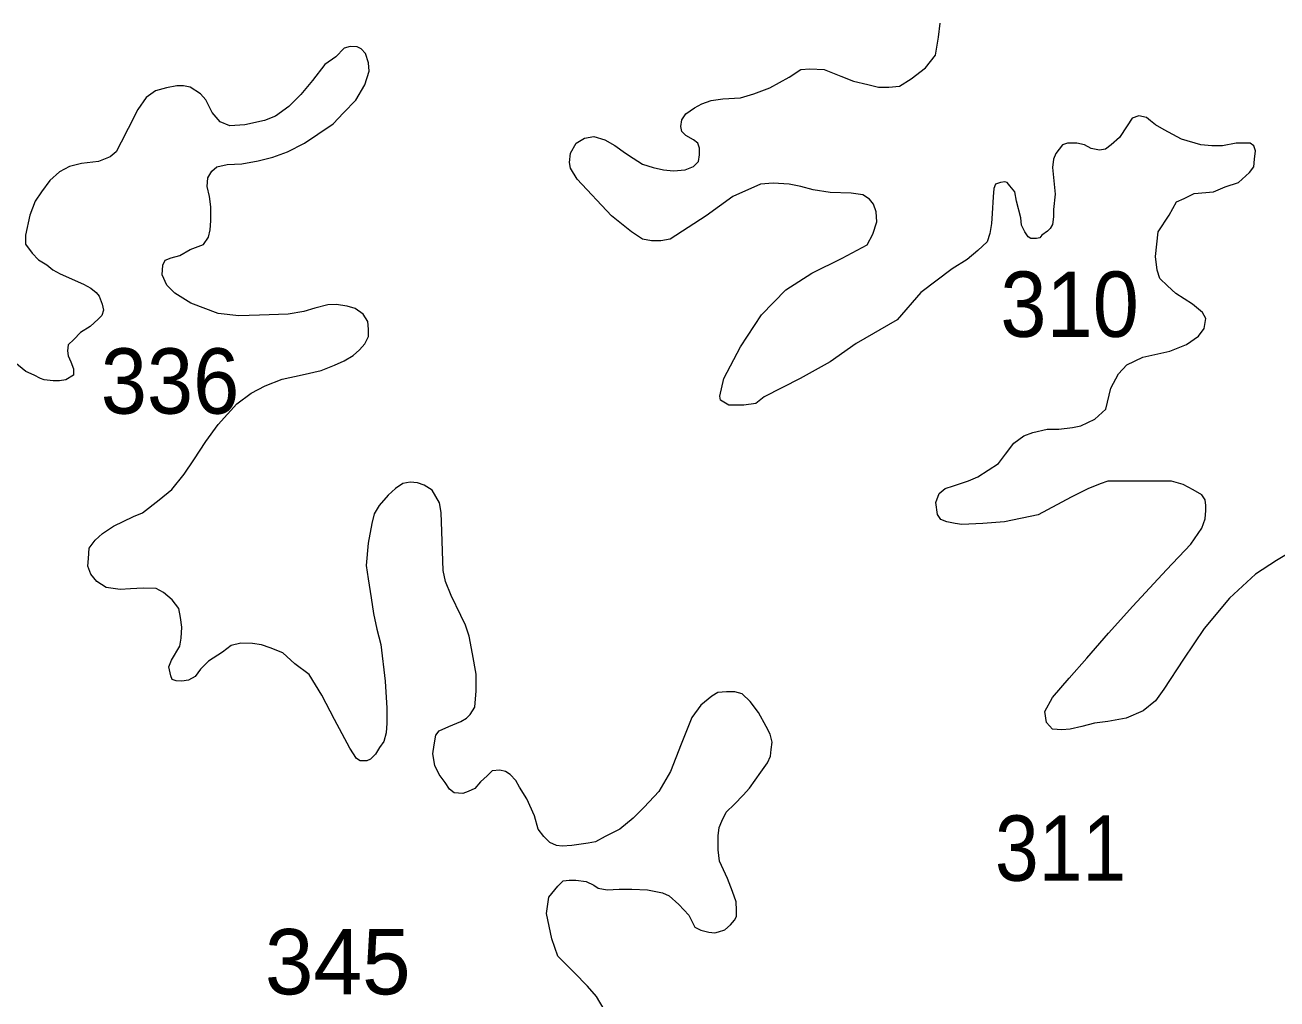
# Model space of a CAD drawing. Extents: x 445.4 to 500, y 8728.7 to 8784.
# Drawn here: x 482.834 to 485.899, y 8742.638 to 8745.023 of the extents above; entities that cross this region are included whole.
import ezdxf

# ---------------------------------------------------------------- set-up
doc = ezdxf.new("R2010")
doc.units = 0
doc.header["$LTSCALE"] = 0.064
doc.layers.add('2', color=7, linetype='Continuous', lineweight=13)
doc.layers.add('21', color=7, linetype='Continuous')

msp = doc.modelspace()

# ---------------------------------------------------------------- linework, layer by layer
at = {"layer": '2'}
for points in [[(484.8622, 8744.8856), (484.8971, 8744.8774), (484.9237, 8744.8713), (484.9483, 8744.8713), (484.975, 8744.8733), (485.0037, 8744.8917), (485.0386, 8744.9184), (485.0632, 8744.9491), (485.0702, 8744.9932), (485.0743, 8745.028)], [(483.2127, 8744.459), (483.238, 8744.4738), (483.2708, 8744.4857), (483.2827, 8744.5036), (483.2872, 8744.5214), (483.2887, 8744.5438), (483.2887, 8744.578), (483.2857, 8744.6033), (483.2797, 8744.628), (483.2812, 8744.6489), (483.2916, 8744.6652), (483.3036, 8744.6757), (483.3289, 8744.6816), (483.3647, 8744.6831), (483.4049, 8744.6905), (483.4407, 8744.6995), (483.4765, 8744.7128), (483.5182, 8744.7337), (483.551, 8744.756), (483.5883, 8744.7813), (483.6136, 8744.8081), (483.6434, 8744.8393), (483.6658, 8744.8765), (483.6764, 8744.91), (483.6749, 8744.9308), (483.6674, 8744.9532), (483.657, 8744.9651), (483.6466, 8744.9695), (483.6302, 8744.971), (483.6153, 8744.9665), (483.5944, 8744.9457), (483.5676, 8744.9264), (483.5377, 8744.8877), (483.5094, 8744.8535), (483.4796, 8744.8237), (483.4468, 8744.7999), (483.42, 8744.7895), (483.3723, 8744.7791), (483.335, 8744.7761), (483.3112, 8744.7865), (483.2918, 8744.8088), (483.2769, 8744.8401), (483.2635, 8744.855), (483.2382, 8744.8713), (483.2218, 8744.8743), (483.2054, 8744.8743), (483.18, 8744.8698), (483.1532, 8744.8624), (483.1308, 8744.846), (483.11, 8744.8163), (483.0861, 8744.7702), (483.0692, 8744.7365), (483.0573, 8744.7127), (483.0424, 8744.7008), (483.014, 8744.6889), (482.9723, 8744.6844), (482.9425, 8744.677), (482.9186, 8744.6636), (482.8948, 8744.6428), (482.8739, 8744.6145), (482.859, 8744.5922), (482.8456, 8744.558), (482.8352, 8744.5089), (482.8352, 8744.4866), (482.8516, 8744.4643), (482.8665, 8744.4479), (482.8873, 8744.436), (482.9022, 8744.4241), (482.9201, 8744.4137), (482.9769, 8744.3889), (482.9948, 8744.3785), (483.0082, 8744.3681), (483.0157, 8744.3591), (483.0231, 8744.3398), (483.0261, 8744.3249), (483.0216, 8744.3115), (483.0127, 8744.3026), (482.9933, 8744.2848), (482.9695, 8744.2699), (482.9531, 8744.2535), (482.9396, 8744.2401), (482.9382, 8744.2253), (482.9396, 8744.2134), (482.9456, 8744.1985), (482.9527, 8744.1811), (482.9527, 8744.1656), (482.934, 8744.1547), (482.9184, 8744.1516), (482.9028, 8744.1516), (482.881, 8744.1547), (482.8717, 8744.1578), (482.8561, 8744.1656), (482.8358, 8744.1749), (482.8093, 8744.1967)], [(485.29, 8744.5042), (485.2818, 8744.5165), (485.2736, 8744.5329), (485.2716, 8744.5513), (485.2613, 8744.5923), (485.2572, 8744.6148), (485.2449, 8744.6291), (485.2387, 8744.6373), (485.2326, 8744.6394), (485.2223, 8744.6373), (485.21, 8744.6332), (485.2059, 8744.623), (485.2039, 8744.6025), (485.2018, 8744.5616), (485.1998, 8744.537), (485.1957, 8744.5124), (485.1895, 8744.492), (485.1669, 8744.4715), (485.1403, 8744.449), (485.1034, 8744.4264), (485.0268, 8744.3686), (484.9693, 8744.301), (484.8688, 8744.2437), (484.8053, 8744.1987), (484.7314, 8744.1577), (484.6432, 8744.1127), (484.6227, 8744.0963), (484.594, 8744.0922), (484.5694, 8744.0922), (484.5571, 8744.0922), (484.5366, 8744.1045), (484.5345, 8744.1147), (484.5448, 8744.1577), (484.5858, 8744.2355), (484.6371, 8744.3133), (484.6965, 8744.3747), (484.7601, 8744.4157), (484.834, 8744.4525), (484.8955, 8744.4853), (484.9094, 8744.5109), (484.9196, 8744.5416), (484.9176, 8744.5662), (484.9114, 8744.5846), (484.9012, 8744.5969), (484.8848, 8744.6071), (484.856, 8744.6112), (484.8048, 8744.6133), (484.7637, 8744.6194), (484.733, 8744.6276), (484.7043, 8744.6338), (484.6653, 8744.6358), (484.6345, 8744.6338), (484.5668, 8744.6031), (484.5012, 8744.556), (484.413, 8744.4986), (484.3904, 8744.4945), (484.3679, 8744.4945), (484.3453, 8744.4986), (484.3186, 8744.5171), (484.2694, 8744.556), (484.1853, 8744.6461), (484.1689, 8744.6727), (484.1669, 8744.687), (484.1689, 8744.7095), (484.1833, 8744.7341), (484.2038, 8744.7464), (484.2263, 8744.7505), (484.253, 8744.7423), (484.2776, 8744.7279), (484.3043, 8744.7095), (484.3227, 8744.6972), (484.3453, 8744.6829), (484.372, 8744.6747), (484.3966, 8744.6686), (484.4212, 8744.6665), (484.4499, 8744.6686), (484.4704, 8744.6768), (484.4827, 8744.689), (484.4848, 8744.7054), (484.4848, 8744.7218), (484.4807, 8744.7341), (484.4704, 8744.7423), (484.452, 8744.7525), (484.4417, 8744.7628), (484.4397, 8744.775), (484.4417, 8744.7914), (484.452, 8744.8058), (484.4725, 8744.8201), (484.4909, 8744.8303), (484.5135, 8744.8385), (484.5422, 8744.8426), (484.5853, 8744.8447), (484.6181, 8744.8549), (484.6571, 8744.8692), (484.7043, 8744.8958), (484.733, 8744.9143), (484.7555, 8744.9163), (484.7904, 8744.9143), (484.8109, 8744.9061), (484.8314, 8744.8979), (484.8622, 8744.8856)], [(485.6694, 8743.8976), (485.6407, 8743.9058), (485.5833, 8743.9058), (485.5238, 8743.9058), (485.5033, 8743.9058), (485.4848, 8743.9058), (485.4663, 8743.8996), (485.4356, 8743.8873), (485.3946, 8743.8669), (485.3146, 8743.8239), (485.2318, 8743.8065), (485.1785, 8743.8024), (485.1272, 8743.8003), (485.1108, 8743.8024), (485.0903, 8743.8065), (485.0759, 8743.8126), (485.0677, 8743.8249), (485.0636, 8743.8536), (485.0718, 8743.8761), (485.0862, 8743.8884), (485.1067, 8743.8945), (485.1436, 8743.9068), (485.1662, 8743.917), (485.2175, 8743.9498), (485.2339, 8743.9723), (485.2544, 8743.9989), (485.279, 8744.0174), (485.3015, 8744.0256), (485.3364, 8744.0338), (485.3651, 8744.0338), (485.398, 8744.0378), (485.4185, 8744.0419), (485.4533, 8744.0583), (485.48, 8744.0829), (485.4923, 8744.1341), (485.5108, 8744.1689), (485.5313, 8744.1914), (485.5702, 8744.2098), (485.6366, 8744.2247), (485.6777, 8744.2411), (485.7064, 8744.2616), (485.7207, 8744.28), (485.7248, 8744.3046), (485.7166, 8744.3189), (485.692, 8744.3394), (485.651, 8744.366), (485.6305, 8744.3844), (485.612, 8744.4029), (485.6059, 8744.4233), (485.6018, 8744.4561), (485.6079, 8744.5165), (485.6346, 8744.5575), (485.6531, 8744.5902), (485.6715, 8744.5984), (485.6961, 8744.6107), (485.7433, 8744.6148), (485.772, 8744.6271), (485.8048, 8744.6373), (485.8315, 8744.6619), (485.8418, 8744.6762), (485.8438, 8744.6947), (485.8459, 8744.7151), (485.8418, 8744.7274), (485.8336, 8744.7336), (485.8233, 8744.7336), (485.7987, 8744.7336), (485.7659, 8744.7274), (485.7392, 8744.7274), (485.7125, 8744.7295), (485.6654, 8744.7438), (485.6223, 8744.7663), (485.6018, 8744.7786), (485.5895, 8744.7888), (485.5792, 8744.797), (485.5608, 8744.8011), (485.5444, 8744.795), (485.532, 8744.7765), (485.5136, 8744.7479), (485.4931, 8744.7295), (485.4787, 8744.7192), (485.4644, 8744.7172), (485.4439, 8744.7213), (485.4274, 8744.7295), (485.409, 8744.7336), (485.3864, 8744.7336), (485.3741, 8744.7295), (485.3659, 8744.7192), (485.3577, 8744.709), (485.3516, 8744.6947), (485.3495, 8744.6742), (485.3557, 8744.6087), (485.3516, 8744.5718), (485.3516, 8744.5534), (485.3495, 8744.535), (485.3433, 8744.5247), (485.3372, 8744.5186), (485.3228, 8744.5083), (485.3187, 8744.5022), (485.3105, 8744.5001), (485.2962, 8744.5001), (485.29, 8744.5042)], [(483.6739, 8743.7547), (483.6694, 8743.6996), (483.6739, 8743.6669), (483.6814, 8743.6208), (483.6873, 8743.5821), (483.6948, 8743.5434), (483.7052, 8743.5063), (483.7154, 8743.4161), (483.7199, 8743.3506), (483.7199, 8743.3134), (483.7184, 8743.2896), (483.7124, 8743.2688), (483.702, 8743.2539), (483.6916, 8743.2375), (483.6796, 8743.2256), (483.6707, 8743.2212), (483.6543, 8743.2212), (483.6454, 8743.2271), (483.629, 8743.2524), (483.5917, 8743.3223), (483.5604, 8743.3818), (483.5291, 8743.4324), (483.4948, 8743.4592), (483.465, 8743.486), (483.4337, 8743.4979), (483.4128, 8743.5053), (483.3905, 8743.5083), (483.3622, 8743.5098), (483.3383, 8743.5038), (483.3174, 8743.4875), (483.2832, 8743.4651), (483.2638, 8743.4458), (483.2504, 8743.428), (483.234, 8743.419), (483.2176, 8743.4161), (483.2042, 8743.4175), (483.1937, 8743.4205), (483.1907, 8743.4294), (483.1863, 8743.4518), (483.1922, 8743.4681), (483.2131, 8743.5023), (483.2161, 8743.5217), (483.2176, 8743.5485), (483.2146, 8743.5723), (483.2101, 8743.5946), (483.1937, 8743.6154), (483.1729, 8743.6333), (483.155, 8743.6437), (483.1232, 8743.6442), (483.0919, 8743.6427), (483.0666, 8743.6412), (483.0323, 8743.6457), (483.01, 8743.6606), (482.9951, 8743.6784), (482.9876, 8743.6978), (482.9891, 8743.7171), (482.9906, 8743.7424), (483.0055, 8743.7617), (483.0234, 8743.7781), (483.0502, 8743.796), (483.0994, 8743.8198), (483.1218, 8743.8287), (483.162, 8743.8607), (483.1933, 8743.886), (483.2231, 8743.9231), (483.2469, 8743.9588), (483.2768, 8744.0035), (483.3066, 8744.0451), (483.3528, 8744.0952), (483.3871, 8744.1219), (483.4214, 8744.1398), (483.4631, 8744.1562), (483.5123, 8744.1666), (483.5585, 8744.177), (483.5913, 8744.1904), (483.6152, 8744.2008), (483.6375, 8744.2142), (483.6524, 8744.2276), (483.6658, 8744.2424), (483.6748, 8744.2603), (483.6748, 8744.2782), (483.6733, 8744.2975), (483.6614, 8744.3153), (483.642, 8744.3287), (483.6226, 8744.3347), (483.5958, 8744.3391), (483.5749, 8744.3377), (483.5436, 8744.3302), (483.5168, 8744.3213), (483.478, 8744.3153), (483.408, 8744.3124), (483.3573, 8744.3109), (483.3066, 8744.3168), (483.2395, 8744.3421), (483.2007, 8744.3667), (483.1814, 8744.3861), (483.1694, 8744.4114), (483.1709, 8744.4352), (483.1769, 8744.4471), (483.1918, 8744.453), (483.2127, 8744.459)], [(484.508, 8742.8017), (484.5227, 8742.8002), (484.5319, 8742.8025), (484.5474, 8742.8071), (484.5613, 8742.8194), (484.5705, 8742.831), (484.5759, 8742.8402), (484.5759, 8742.8557), (484.5752, 8742.8757), (484.5659, 8742.9011), (484.5536, 8742.9327), (484.5342, 8742.9751), (484.5305, 8743.0034), (484.5305, 8743.0374), (484.5335, 8743.0582), (484.5397, 8743.0736), (484.5505, 8743.0952), (484.5706, 8743.1152), (484.5922, 8743.1368), (484.6077, 8743.1545), (484.6356, 8743.1935), (484.6518, 8743.2167), (484.6588, 8743.2328), (484.6603, 8743.249), (484.6626, 8743.2668), (484.658, 8743.2868), (484.6487, 8743.3053), (484.6299, 8743.3395), (484.6091, 8743.3663), (484.5897, 8743.3856), (484.5718, 8743.3901), (484.5509, 8743.3901), (484.5301, 8743.3886), (484.5152, 8743.3797), (484.4883, 8743.3573), (484.466, 8743.3276), (484.4406, 8743.2621), (484.4138, 8743.1952), (484.3855, 8743.1461), (484.3497, 8743.1074), (484.3229, 8743.0806), (484.2901, 8743.0539), (484.2543, 8743.036), (484.2305, 8743.0226), (484.2126, 8743.0196), (484.1723, 8743.0137), (484.1485, 8743.0122), (484.1351, 8743.0137), (484.1187, 8743.0211), (484.1038, 8743.036), (484.0904, 8743.0539), (484.0814, 8743.0866), (484.062, 8743.1282), (484.0441, 8743.1565), (484.0352, 8743.1729), (484.0218, 8743.1877), (484.0099, 8743.1952), (483.9964, 8743.1982), (483.9771, 8743.1967), (483.9651, 8743.1848), (483.9488, 8743.1699), (483.9353, 8743.1535), (483.9189, 8743.1461), (483.9055, 8743.1416), (483.8847, 8743.1431), (483.8727, 8743.152), (483.8623, 8743.1684), (483.8474, 8743.1877), (483.837, 8743.2101), (483.8325, 8743.2383), (483.8355, 8743.2606), (483.8399, 8743.2844), (483.8474, 8743.2949), (483.8712, 8743.3053), (483.9011, 8743.3172), (483.9145, 8743.3261), (483.9234, 8743.335), (483.9353, 8743.3529), (483.9383, 8743.393), (483.9383, 8743.4332), (483.929, 8743.4832), (483.9215, 8743.5263), (483.9126, 8743.5531), (483.9007, 8743.5769), (483.8768, 8743.626), (483.8634, 8743.6602), (483.8575, 8743.687), (483.8543, 8743.783), (483.8528, 8743.8291), (483.8483, 8743.8529), (483.8304, 8743.8841), (483.811, 8743.896), (483.7946, 8743.902), (483.7768, 8743.9035), (483.7589, 8743.9005), (483.741, 8743.8886), (483.7231, 8743.8722), (483.7007, 8743.8469), (483.6888, 8743.8261), (483.6829, 8743.8023), (483.6739, 8743.7547)], [(485.9549, 8743.7464), (485.8974, 8743.7116), (485.8462, 8743.6788), (485.7826, 8743.6195), (485.721, 8743.5457), (485.6698, 8743.47), (485.6221, 8743.3971), (485.6016, 8743.3685), (485.5709, 8743.3439), (485.5298, 8743.3255), (485.4847, 8743.3173), (485.4519, 8743.3132), (485.4211, 8743.305), (485.3924, 8743.2989), (485.3719, 8743.2968), (485.3493, 8743.2989), (485.335, 8743.3152), (485.3309, 8743.3418), (485.3493, 8743.3767), (485.3904, 8743.4237), (485.4334, 8743.4729), (485.4868, 8743.5343), (485.5463, 8743.5998), (485.6284, 8743.6887), (485.6879, 8743.7522), (485.7145, 8743.7911), (485.7227, 8743.8136), (485.7248, 8743.8341), (485.7248, 8743.8464), (485.7227, 8743.8607), (485.7145, 8743.873), (485.694, 8743.8853), (485.6694, 8743.8976)], [(484.2515, 8742.6125), (484.2332, 8742.6442), (484.2113, 8742.6697), (484.1783, 8742.7026), (484.1383, 8742.7428), (484.1236, 8742.7849), (484.1108, 8742.847), (484.1163, 8742.8872), (484.1383, 8742.9146), (484.1511, 8742.9274), (484.1657, 8742.9293), (484.1822, 8742.9293), (484.2078, 8742.9256), (484.2262, 8742.9165), (484.2371, 8742.9092), (484.2591, 8742.9055), (484.2884, 8742.9073), (484.3195, 8742.9073), (484.358, 8742.9055), (484.3946, 8742.8982), (484.4111, 8742.8909), (484.4349, 8742.869), (484.4587, 8742.8434), (484.4734, 8742.8141), (484.4887, 8742.8063), (484.508, 8742.8017)]]:
    msp.add_lwpolyline(points, dxfattribs=at)

# ---------------------------------------------------------------- texts
at = {"layer": '21'}
for s, width, p in [('310', 0.95, (485.2216, 8744.2596)), ('336', 0.95, (483.0193, 8744.0715)), ('311', 0.9, (485.2084, 8742.9275))]:
    msp.add_text(s, height=0.16, dxfattribs=dict(at, width=width)).set_placement(p)
msp.add_text('345', height=0.16, dxfattribs=at).set_placement((483.421, 8742.6493))

doc.saveas('drawing.dxf')
